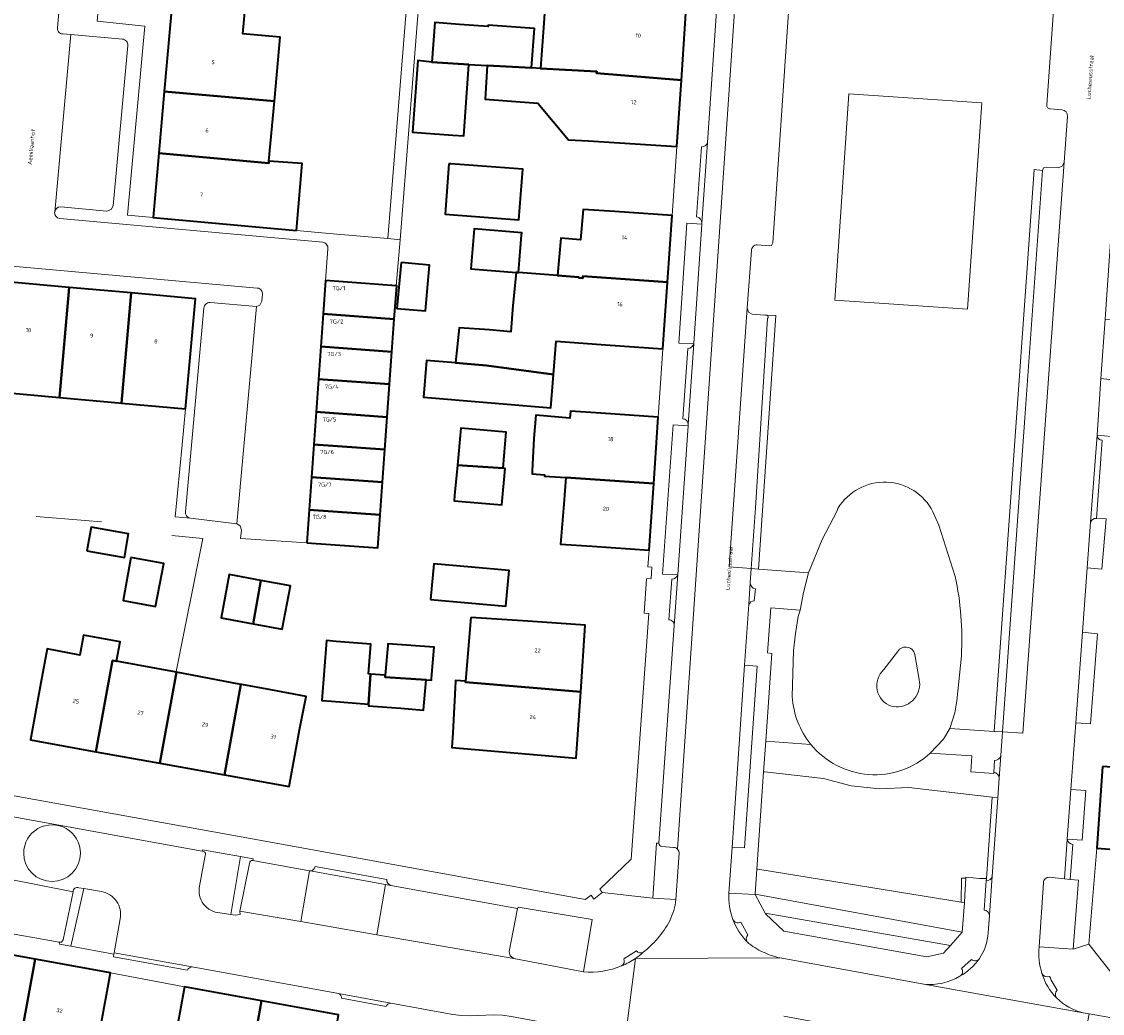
# Model space of a CAD drawing. Header units: metres. Extents: x 197700 to 204338, y 317132 to 325229.
# Tile 630 of 656: x 203076 to 203170, y 318465 to 318551. Entities that reach past the tile are written whole.
import ezdxf
from ezdxf.enums import TextEntityAlignment as Align

# ---------------------------------------------------------------- set-up
doc = ezdxf.new("R2010")
doc.units = ezdxf.units.M
for name, color, linetype, lineweight in [('B-WE-GR-BEPLANTING_CULTUUR_BODEMBEDEKKER-GV', 90, 'Continuous', 18), ('B-WE-GR-BEPLANTING_CULTUUR_HEESTERS-GV', 90, 'Continuous', 18), ('B-WE-GR-BEPLANTING_CULTUUR_ROOS-GV', 90, 'Continuous', 18), ('B-WE-GR-BEPLANTING_CULTUUR_VASTE PLANTENVAK-GV', 90, 'Continuous', 18), ('B-WE-IE-TERREINAFSCHEIDING_KUNSTMATIG_HEKWERK-G', 20, 'IE-TERREINAFSCHEIDING-KUNSTMATIG', 18), ('B-WE-IE-TERREINAFSCHEIDING_KUNSTMATIG_MUUR-G', 90, 'IE-TERREINAFSCHEIDING-KUNSTMATIG-DICHT', 18), ('B-WE-OG-BEBOUWING-GV', 7, 'Continuous', 35), ('B-WE-OG-BEBOUWING-T18', 10, 'Continuous', 18), ('B-WE-OG-TERREIN_CULTUURSCHEIDING-GV', 7, 'Continuous', 18), ('B-WE-OG-TERREIN_ERF-GV', 7, 'Continuous', 18), ('B-WE-OG-TOPOGRAFIE-T18', 10, 'Continuous', 18), ('B-WE-VH-ONVERHARD-GV', 252, 'Continuous', 18), ('B-WE-VH-VERHARDING_BETONSTRAATSTEEN-GV', 252, 'Continuous', 18), ('B-WE-VH-VERHARDING_OPEN-GV', 252, 'Continuous', 18), ('B-WE-VH-VERHARDING_STRAATBAKSTEEN-GV', 252, 'Continuous', 18), ('B-WE-VH-VERHARDING_TEGEL-GV', 252, 'Continuous', 18)]:
    doc.layers.add(name, color=color, linetype=linetype, lineweight=lineweight)
doc.styles.add('NLCS-ISO-M200-T18', font='NLCS-ISO.ttf', dxfattribs={"height": 0.36})
doc.linetypes.add('IE-TERREINAFSCHEIDING-KUNSTMATIG', pattern='A,4,[82,NLCS.SHX,S=0.75,R=90,X=0,Y=0],4,-2', length=10)
doc.linetypes.add('IE-TERREINAFSCHEIDING-KUNSTMATIG-DICHT', pattern='A,8,-1,[82,NLCS.SHX,S=0.75,R=90,X=0,Y=0],-1', length=10)

msp = doc.modelspace()

# ---------------------------------------------------------------- linework, layer by layer
at = {"layer": 'B-WE-GR-BEPLANTING_CULTUUR_BODEMBEDEKKER-GV'}
msp.add_lwpolyline([(203140.207, 318474.864), (203141.055, 318473.223), (203157.168, 318470.425), (203158.187, 318471.575), (203140.208, 318474.885)], close=True, dxfattribs=at)
at = {"layer": 'B-WE-GR-BEPLANTING_CULTUUR_HEESTERS-GV'}
for points in [[(203135.567, 318533.084), (203134.263, 318533.167), (203133.564, 318522.748), (203134.854, 318522.711)], [(203170.256, 318519.675), (203169.913, 318514.739), (203171.134, 318514.648), (203171.535, 318519.531)], [(203133.462, 318502.641), (203134.362, 318515.571), (203133.064, 318515.639), (203132.137, 318502.688)], [(203168.073, 318489.754), (203169.344, 318489.683), (203169.963, 318497.503), (203168.654, 318497.639)], [(203167.647, 318483.971), (203167.33, 318479.66), (203168.626, 318479.563), (203168.93, 318483.872)], [(203158.187, 318471.575), (203158.202, 318471.591), (203158.384, 318474.127), (203158.098, 318474.174), (203140.442, 318477.049), (203140.357, 318477.063), (203140.208, 318474.885)], [(203119.215, 318469.294), (203125.269, 318468.129), (203126.023, 318472.668), (203119.595, 318473.762), (203119.547, 318473.643), (203119.54, 318473.625), (203118.818, 318469.892), (203118.902, 318469.513)]]:
    msp.add_lwpolyline(points, close=True, dxfattribs=at)
for points in [[(203169.357, 318507.185), (203169.064, 318503.215), (203170.331, 318503.124), (203170.703, 318507.486), (203169.857, 318507.518)], [(203145.038, 318487.886), (203141.118, 318488.177), (203140.936, 318485.508), (203141.048, 318485.496), (203146.123, 318484.933), (203148.548, 318484.28), (203151.044, 318484.019), (203153.561, 318484.143), (203160.804, 318483.295), (203161.288, 318483.238), (203161.411, 318484.97)], [(203160.947, 318485.465), (203160.942, 318485.351), (203158.948, 318485.498), (203159.027, 318486.884), (203155.421, 318487.127)], [(203093.668, 318473.257), (203094.611, 318473.109), (203095.46, 318478.144), (203092.175, 318478.744), (203092.119, 318478.612)], [(203131.828, 318479.296), (203131.633, 318479.323), (203131.297, 318474.536), (203133.307, 318474.405)], [(203133.102, 318478.943), (203132.091, 318479.021)], [(203092.406, 318478.226), (203091.906, 318475.576)], [(203133.307, 318474.405), (203133.588, 318478.447)], [(203165.258, 318475.872), (203164.874, 318470.296), (203167.846, 318470.103), (203168.311, 318476.092), (203167.577, 318476.15), (203167.076, 318476.21)], [(203167.076, 318476.21), (203165.766, 318476.346)], [(203083.374, 318475.106), (203081.836, 318475.37), (203080.706, 318470.355)], [(203080.706, 318470.355), (203084.456, 318469.67), (203084.482, 318469.789), (203084.998, 318472.741)]]:
    msp.add_lwpolyline(points, dxfattribs=at)
for points in [[(203169.857, 318507.518, 0.33014), (203169.357, 318507.185)], [(203155.421, 318487.127, -0.429679), (203145.038, 318487.886)], [(203161.411, 318484.97, 0.382873), (203160.947, 318485.465)], [(203092.119, 318478.612, -0.59209), (203092.406, 318478.226)], [(203132.091, 318479.021, -0.360326), (203131.828, 318479.296)], [(203133.452, 318478.783, 0.197844), (203133.102, 318478.943)], [(203133.588, 318478.447, 0.185461), (203133.452, 318478.783)], [(203165.766, 318476.346, 0.423299), (203165.258, 318475.872)], [(203084.998, 318472.741, 0.420203), (203083.374, 318475.106)], [(203091.906, 318475.576, 0.459067), (203093.668, 318473.257)]]:
    msp.add_lwpolyline(points, format="xyb", dxfattribs=at)
at = {"layer": 'B-WE-GR-BEPLANTING_CULTUUR_ROOS-GV'}
msp.add_lwpolyline([(203157.168, 318470.425), (203141.055, 318473.223), (203141.087, 318473.162), (203142.682, 318471.66), (203155.114, 318469.44), (203156.566, 318469.746)], close=True, dxfattribs=at)
at = {"layer": 'B-WE-GR-BEPLANTING_CULTUUR_VASTE PLANTENVAK-GV'}
for points in [[(203152.575, 318495.945), (203151.37, 318494.386)], [(203154.46, 318493.53), (203154.096, 318495.537)], [(203152.049, 318491.2), (203152.444, 318491.153)]]:
    msp.add_lwpolyline(points, dxfattribs=at)
for points in [[(203154.096, 318495.537, 0.761974), (203152.575, 318495.945)], [(203151.37, 318494.386, 0.569628), (203152.049, 318491.2)], [(203152.444, 318491.153, 0.484904), (203154.46, 318493.53)]]:
    msp.add_lwpolyline(points, format="xyb", dxfattribs=at)
at = {"layer": 'B-WE-IE-TERREINAFSCHEIDING_KUNSTMATIG_HEKWERK-G'}
for points in [[(203100.324, 318532.529), (203103.18, 318532.284), (203108.26, 318531.829)], [(203077.693, 318507.693), (203083.391, 318507.212)], [(203089.489, 318506.049), (203092.191, 318505.784), (203089.877, 318494.214)], [(203160.804, 318483.295), (203153.561, 318484.143), (203151.044, 318484.019), (203148.548, 318484.28), (203146.123, 318484.933), (203141.048, 318485.496)], [(203160.299, 318476.236), (203160.804, 318483.295)], [(203140.442, 318477.049), (203158.098, 318474.174)], [(203158.098, 318474.174), (203158.13, 318476.273), (203158.509, 318476.267)], [(203159.718, 318476.246), (203160.299, 318476.236)]]:
    msp.add_lwpolyline(points, dxfattribs=at)
at = {"layer": 'B-WE-IE-TERREINAFSCHEIDING_KUNSTMATIG_MUUR-G'}
for points in [[(203110.941, 318564.918), (203108.26, 318531.829)], [(203109.356, 318531.731), (203111.948, 318564.84)]]:
    msp.add_lwpolyline(points, dxfattribs=at)
at = {"layer": 'B-WE-OG-BEBOUWING-GV'}
for points in [[(203129.18, 318551.731), (203127.072, 318551.871), (203127.085, 318554.225), (203122.106, 318554.513), (203122.068, 318553.987), (203121.817, 318550.552), (203121.53, 318546.617), (203126.431, 318546.341), (203126.421, 318546.202), (203133.783, 318545.603), (203134.169, 318551.399)], [(203089.581, 318552.993), (203088.841, 318544.606), (203098.407, 318543.757), (203098.909, 318549.338), (203095.662, 318549.63), (203095.915, 318552.441)], [(203120.766, 318546.66), (203121.01, 318550.075), (203116.993, 318550.361), (203116.985, 318550.255), (203114.5, 318550.433), (203112.353, 318550.599), (203112.092, 318547.146), (203115.318, 318546.967), (203116.906, 318546.878)], [(203115.318, 318546.967), (203112.092, 318547.146), (203110.878, 318547.293), (203110.421, 318541.075), (203113.917, 318540.818), (203114.861, 318540.748)], [(203125.717, 318540.337), (203128.41, 318540.158), (203133.399, 318539.826), (203133.783, 318545.603), (203126.421, 318546.202), (203126.431, 318546.341), (203121.53, 318546.617), (203120.766, 318546.66), (203116.906, 318546.878), (203116.729, 318543.936), (203121.305, 318543.582), (203123.98, 318540.42)], [(203088.368, 318539.242), (203097.925, 318538.388), (203097.939, 318538.548), (203098.407, 318543.757), (203088.841, 318544.606)], [(203100.324, 318532.529), (203100.815, 318538.342), (203097.939, 318538.548), (203097.925, 318538.388), (203088.368, 318539.242), (203087.874, 318533.65), (203097.422, 318532.803)], [(203113.583, 318538.338), (203113.249, 318533.946), (203119.664, 318533.458), (203119.998, 318537.85), (203113.734, 318538.327)], [(203132.586, 318528.053), (203132.987, 318533.835), (203127.999, 318534.181), (203125.249, 318534.372), (203125.021, 318531.716), (203123.299, 318531.858), (203123.031, 318528.621), (203124.873, 318528.469), (203124.868, 318528.412), (203125.215, 318528.381), (203125.227, 318528.56)], [(203119.419, 318528.886), (203119.634, 318528.894), (203119.902, 318532.139), (203119.918, 318532.327), (203115.781, 318532.669), (203115.494, 318529.198)], [(203109.415, 318529.746), (203109.06, 318525.763), (203111.542, 318525.542), (203111.898, 318529.524)], [(203119.634, 318528.894), (203119.419, 318528.886), (203119.137, 318526.028), (203118.948, 318523.744), (203117.096, 318523.897), (203114.481, 318524.079), (203114.152, 318521.038), (203116.841, 318520.816), (203122.672, 318520.026), (203122.907, 318522.911), (203127.194, 318522.613), (203132.185, 318522.267), (203132.586, 318528.053), (203125.227, 318528.56), (203125.215, 318528.381), (203124.868, 318528.412), (203124.873, 318528.469), (203123.031, 318528.621)], [(203074.338, 318518.504), (203079.727, 318518.023), (203080.575, 318527.585), (203075.183, 318528.066)], [(203085.962, 318527.104), (203080.575, 318527.585), (203079.727, 318518.023), (203084.852, 318517.566), (203085.116, 318517.542)], [(203108.998, 318527.736), (203102.859, 318528.178), (203102.65, 318525.284), (203108.834, 318524.837), (203109.043, 318527.733)], [(203090.694, 318517.044), (203091.548, 318526.605), (203085.962, 318527.104), (203085.116, 318517.542)], [(203108.63, 318522.003), (203108.834, 318524.837), (203102.65, 318525.284), (203102.446, 318522.45)], [(203108.426, 318519.179), (203108.63, 318522.003), (203102.446, 318522.45), (203102.242, 318519.626)], [(203114.152, 318521.038), (203111.629, 318521.247), (203111.365, 318518.057), (203122.437, 318517.141), (203122.672, 318520.026), (203116.841, 318520.816)], [(203108.22, 318516.325), (203108.426, 318519.179), (203102.242, 318519.626), (203102.037, 318516.772)], [(203108.017, 318513.501), (203108.22, 318516.325), (203102.037, 318516.772), (203101.833, 318513.947)], [(203131.382, 318510.548), (203131.778, 318516.325), (203126.789, 318516.667), (203124.152, 318516.848), (203124.098, 318516.227), (203121.147, 318516.485), (203120.971, 318514.478), (203120.827, 318511.655), (203120.804, 318511.39), (203121.887, 318511.295), (203121.879, 318511.199), (203123.74, 318511.072)], [(203118.292, 318511.873), (203118.539, 318514.691), (203118.567, 318515.006), (203114.604, 318515.353), (203114.323, 318512.136)], [(203101.833, 318513.947), (203101.628, 318511.103), (203107.812, 318510.657), (203108.017, 318513.501)], [(203114.323, 318512.136), (203114.063, 318509.521), (203114.022, 318509.056), (203118.186, 318508.692), (203118.463, 318511.862), (203118.292, 318511.873)], [(203101.424, 318508.269), (203107.607, 318507.822), (203107.812, 318510.657), (203101.628, 318511.103)], [(203126.029, 318505.11), (203130.986, 318504.771), (203131.382, 318510.548), (203123.74, 318511.072), (203123.58, 318508.769), (203123.276, 318505.298)], [(203101.217, 318505.405), (203107.401, 318504.959), (203107.607, 318507.822), (203101.424, 318508.269)], [(203082.121, 318504.694), (203085.377, 318504.119), (203085.74, 318506.177), (203082.484, 318506.752)], [(203085.944, 318504.136), (203085.267, 318500.396), (203088.088, 318499.862), (203088.794, 318503.594)], [(203111.987, 318500.467), (203118.535, 318499.904), (203118.802, 318503.003), (203112.254, 318503.567)], [(203097.242, 318502.138), (203094.487, 318502.653), (203093.781, 318498.879), (203096.578, 318498.356)], [(203096.578, 318498.356), (203099.091, 318497.886), (203099.797, 318501.66), (203097.242, 318502.138)], [(203115.474, 318498.927), (203115.028, 318493.377), (203115.022, 318493.299), (203125.034, 318492.46), (203125.434, 318498.238), (203120.446, 318498.583)], [(203084.679, 318495.128), (203084.991, 318496.796), (203081.83, 318497.387), (203081.504, 318495.643), (203078.646, 318496.178), (203078.113, 318493.224), (203077.221, 318488.283), (203082.896, 318487.258), (203084.329, 318495.191)], [(203106.757, 318493.996), (203106.59, 318494.009), (203106.793, 318496.604), (203103.78, 318496.842), (203102.948, 318496.908), (203102.538, 318491.715), (203103.37, 318491.649), (203106.59, 318491.395)], [(203112.076, 318493.61), (203112.29, 318496.323), (203108.277, 318496.64), (203108.265, 318496.488), (203108.039, 318493.896), (203108.024, 318493.724), (203111.59, 318493.508), (203112.066, 318493.479)], [(203088.461, 318486.253), (203089.888, 318494.154), (203084.679, 318495.128), (203084.329, 318495.191), (203082.896, 318487.258)], [(203089.888, 318494.154), (203088.461, 318486.253), (203094.068, 318485.24), (203095.488, 318493.107)], [(203108.039, 318493.896), (203106.757, 318493.996), (203106.59, 318491.395), (203106.579, 318491.251), (203109.412, 318491.027), (203111.382, 318490.872), (203111.59, 318493.508), (203108.024, 318493.724)], [(203100.581, 318489.144), (203101.184, 318492.065), (203098.11, 318492.64), (203095.593, 318493.087), (203095.488, 318493.107), (203094.068, 318485.24), (203099.693, 318484.224)], [(203113.908, 318488.892), (203113.837, 318487.625), (203124.634, 318486.684), (203125.034, 318492.46), (203115.022, 318493.299), (203115.028, 318493.377), (203114.163, 318493.445), (203114.158, 318493.362)], [(203170.402, 318485.962), (203169.888, 318478.879), (203176.714, 318478.363), (203177.091, 318483.348), (203177.251, 318485.465)], [(203076.46, 318462.885), (203077.61, 318469.227), (203071.061, 318470.415), (203069.911, 318464.073), (203076.227, 318462.93)], [(203083.004, 318461.664), (203083.268, 318463.117), (203084.16, 318468.039), (203077.61, 318469.227), (203076.46, 318462.885), (203079.942, 318462.214)], [(203088.764, 318456.76), (203088.577, 318455.883), (203092.202, 318455.109), (203090.838, 318448.719), (203093.962, 318448.06), (203094.906, 318452.384), (203096.126, 318459.118), (203097.303, 318465.614), (203090.597, 318466.834), (203089.702, 318461.915)], [(203103.102, 318459.502), (203103.99, 318464.381), (203103.993, 318464.397), (203097.303, 318465.614), (203096.126, 318459.118), (203094.906, 318452.384), (203097.38, 318451.962), (203097.877, 318454.873), (203101.536, 318454.249), (203102.19, 318458.084), (203102.824, 318457.976)]]:
    msp.add_lwpolyline(points, close=True, dxfattribs=at)
at = {"layer": 'B-WE-OG-TERREIN_CULTUURSCHEIDING-GV'}
for points in [[(203165.563, 318543.44), (203167.984, 318577.949), (203144.985, 318579.205), (203141.732, 318531.455), (203141.622, 318531.244), (203141.45, 318531.21), (203140.378, 318531.278)], [(203166.864, 318543.015), (203165.844, 318543.106)], [(203167.06, 318538.461), (203167.346, 318542.45)], [(203158.118, 318495.595), (203157.726, 318491.664), (203157.561, 318490.635), (203157.105, 318489.27), (203160.969, 318489.022), (203164.455, 318537.837), (203165.162, 318537.759), (203165.166, 318537.759), (203165.258, 318537.981), (203165.517, 318538.042), (203166.536, 318537.972), (203166.869, 318538.127), (203167.06, 318538.461)], [(203139.892, 318530.783), (203139.5, 318525.826), (203139.617, 318525.444), (203139.935, 318525.267), (203141.032, 318525.188), (203141.225, 318525.178), (203141.991, 318525.137), (203140.477, 318503.114), (203144.847, 318502.786), (203146.007, 318505.677), (203147.312, 318508.172), (203147.386, 318508.394)], [(203155.652, 318508.101), (203156.152, 318506.942), (203157.583, 318502.49)], [(203143.425, 318492.039), (203143.529, 318496.059), (203143.712, 318497.516), (203143.931, 318499.012), (203144.116, 318499.54), (203141.563, 318499.744), (203141.283, 318495.836), (203141.639, 318495.787), (203141.118, 318488.177)], [(203141.118, 318488.177), (203145.038, 318487.886)], [(203160.807, 318476.444), (203161.288, 318483.238), (203160.804, 318483.295), (203160.299, 318476.236)], [(203160.299, 318476.236), (203160.276, 318476.038)]]:
    msp.add_lwpolyline(points, dxfattribs=at)
for points in [[(203147.114, 318526.482), (203148.34, 318544.419), (203159.886, 318543.63), (203158.66, 318525.693)], [(203139.281, 318494.759), (203138.19, 318478.935), (203139.278, 318478.894), (203140.363, 318494.686)], [(203158.509, 318476.267), (203158.514, 318476.37), (203159.718, 318476.246), (203160.299, 318476.236), (203160.804, 318483.295), (203153.561, 318484.143), (203151.044, 318484.019), (203148.548, 318484.28), (203146.123, 318484.933), (203141.048, 318485.496), (203140.936, 318485.508), (203140.357, 318477.063), (203140.442, 318477.049), (203158.098, 318474.174), (203158.13, 318476.273)], [(203158.098, 318474.174), (203158.384, 318474.127), (203158.431, 318474.778), (203158.509, 318476.267), (203158.13, 318476.273)]]:
    msp.add_lwpolyline(points, close=True, dxfattribs=at)
for points in [[(203165.844, 318543.106, -0.557375), (203165.563, 318543.44)], [(203167.346, 318542.45, 0.413028), (203166.864, 318543.015)], [(203140.378, 318531.278, 0.4862), (203139.892, 318530.783)], [(203147.386, 318508.394, -0.586112), (203155.652, 318508.101)], [(203157.583, 318502.49, -0.06623), (203158.118, 318495.595)], [(203145.038, 318487.886, -0.159184), (203143.425, 318492.039)], [(203160.276, 318476.038, 0.337172), (203160.807, 318476.444)]]:
    msp.add_lwpolyline(points, format="xyb", dxfattribs=at)
at = {"layer": 'B-WE-OG-TERREIN_ERF-GV'}
for points in [[(203111.948, 318564.84), (203109.356, 318531.731), (203108.998, 318527.736), (203109.043, 318527.733), (203108.834, 318524.837), (203108.63, 318522.003), (203108.426, 318519.179), (203108.22, 318516.325), (203108.017, 318513.501), (203107.812, 318510.657), (203107.607, 318507.822), (203107.401, 318504.959), (203101.217, 318505.405), (203095.467, 318505.776), (203095.544, 318506.505), (203095.44, 318506.869), (203095.14, 318507.041), (203091.108, 318507.54), (203089.794, 318507.673), (203090.393, 318513.915), (203090.694, 318517.044), (203085.116, 318517.542), (203084.852, 318517.566), (203079.727, 318518.023), (203074.338, 318518.504)], [(203095.915, 318552.441), (203095.662, 318549.63), (203098.909, 318549.338), (203098.407, 318543.757), (203097.939, 318538.548), (203100.815, 318538.342), (203100.324, 318532.529), (203103.18, 318532.284), (203108.26, 318531.829), (203110.941, 318564.918)], [(203070.955, 318484.294), (203097.277, 318479.532), (203125.428, 318474.41), (203125.94, 318474.781), (203126.171, 318474.458), (203126.904, 318475.032), (203126.692, 318475.327), (203129.429, 318477.91), (203130.953, 318499.262), (203130.547, 318499.279), (203130.763, 318502.259), (203131.169, 318502.297), (203131.218, 318503.288), (203130.856, 318503.314), (203130.986, 318504.771), (203126.029, 318505.11), (203123.276, 318505.298), (203123.58, 318508.769), (203123.74, 318511.072), (203121.879, 318511.199), (203121.887, 318511.295), (203120.804, 318511.39), (203120.827, 318511.655), (203120.971, 318514.478), (203121.147, 318516.485), (203124.098, 318516.227), (203124.152, 318516.848), (203126.789, 318516.667), (203131.778, 318516.325), (203132.185, 318522.267), (203127.194, 318522.613), (203122.907, 318522.911), (203122.672, 318520.026), (203122.437, 318517.141), (203111.365, 318518.057), (203111.629, 318521.247), (203114.152, 318521.038), (203114.481, 318524.079), (203117.096, 318523.897), (203118.948, 318523.744), (203119.137, 318526.028), (203119.419, 318528.886), (203115.494, 318529.198), (203115.781, 318532.669), (203119.918, 318532.327), (203119.902, 318532.139), (203119.634, 318528.894), (203123.031, 318528.621), (203123.299, 318531.858), (203125.021, 318531.716), (203125.249, 318534.372), (203127.999, 318534.181), (203132.987, 318533.835), (203133.399, 318539.826), (203128.41, 318540.158), (203125.717, 318540.337), (203123.98, 318540.42), (203121.305, 318543.582), (203116.729, 318543.936), (203116.906, 318546.878), (203115.318, 318546.967), (203114.861, 318540.748), (203113.917, 318540.818), (203110.421, 318541.075), (203110.878, 318547.293), (203112.092, 318547.146), (203112.353, 318550.599), (203114.5, 318550.433), (203116.985, 318550.255), (203116.993, 318550.361), (203121.01, 318550.075), (203120.766, 318546.66), (203121.53, 318546.617), (203121.817, 318550.552), (203122.068, 318553.987)], [(203082.994, 318550.711), (203087.146, 318550.275), (203085.638, 318533.864), (203087.874, 318533.65), (203088.368, 318539.242), (203088.841, 318544.606), (203089.581, 318552.993)], [(203176.714, 318478.363), (203169.888, 318478.879), (203169.197, 318470.538), (203172.85, 318465.901)], [(203089.702, 318461.915), (203090.597, 318466.834), (203084.16, 318468.039), (203083.268, 318463.117)]]:
    msp.add_lwpolyline(points, dxfattribs=at)
for points in [[(203113.249, 318533.946), (203113.583, 318538.338), (203113.734, 318538.327), (203119.998, 318537.85), (203119.664, 318533.458)], [(203109.415, 318529.746), (203111.898, 318529.524), (203111.542, 318525.542), (203109.06, 318525.763)], [(203118.539, 318514.691), (203118.292, 318511.873), (203118.463, 318511.862), (203118.186, 318508.692), (203114.022, 318509.056), (203114.063, 318509.521), (203114.323, 318512.136), (203114.604, 318515.353), (203118.567, 318515.006)], [(203085.377, 318504.119), (203082.121, 318504.694), (203082.484, 318506.752), (203085.74, 318506.177)], [(203085.267, 318500.396), (203085.944, 318504.136), (203088.794, 318503.594), (203088.088, 318499.862)], [(203111.987, 318500.467), (203112.254, 318503.567), (203118.802, 318503.003), (203118.535, 318499.904)], [(203096.578, 318498.356), (203093.781, 318498.879), (203094.487, 318502.653), (203097.242, 318502.138), (203099.797, 318501.66), (203099.091, 318497.886)], [(203113.837, 318487.625), (203113.908, 318488.892), (203114.158, 318493.362), (203114.163, 318493.445), (203115.028, 318493.377), (203115.474, 318498.927), (203120.446, 318498.583), (203125.434, 318498.238), (203125.034, 318492.46), (203124.634, 318486.684)], [(203078.646, 318496.178), (203081.504, 318495.643), (203081.83, 318497.387), (203084.991, 318496.796), (203084.679, 318495.128), (203089.888, 318494.154), (203095.488, 318493.107), (203095.593, 318493.087), (203098.11, 318492.64), (203101.184, 318492.065), (203100.581, 318489.144), (203099.693, 318484.224), (203094.068, 318485.24), (203088.461, 318486.253), (203082.896, 318487.258), (203077.221, 318488.283), (203078.113, 318493.224)], [(203108.265, 318496.488), (203108.277, 318496.64), (203112.29, 318496.323), (203112.076, 318493.61), (203112.066, 318493.479), (203111.59, 318493.508), (203111.382, 318490.872), (203109.412, 318491.027), (203106.579, 318491.251), (203106.59, 318491.395), (203103.37, 318491.649), (203102.538, 318491.715), (203102.948, 318496.908), (203103.78, 318496.842), (203106.793, 318496.604), (203106.59, 318494.009), (203106.757, 318493.996), (203108.039, 318493.896)]]:
    msp.add_lwpolyline(points, close=True, dxfattribs=at)
at = {"layer": 'B-WE-VH-ONVERHARD-GV'}
msp.add_lwpolyline([(203147.114, 318526.482), (203158.66, 318525.693), (203159.886, 318543.63), (203148.34, 318544.419)], close=True, dxfattribs=at)
for points in [[(203155.652, 318508.101, 0.586112), (203147.386, 318508.394)], [(203158.118, 318495.595, 0.06623), (203157.583, 318502.49)], [(203152.575, 318495.945, -0.761974), (203154.096, 318495.537)], [(203152.049, 318491.2, -0.569628), (203151.37, 318494.386)], [(203154.46, 318493.53, -0.484904), (203152.444, 318491.153)], [(203143.425, 318492.039, 0.159184), (203145.038, 318487.886)], [(203145.038, 318487.886, 0.429679), (203155.421, 318487.127)]]:
    msp.add_lwpolyline(points, format="xyb", dxfattribs=at)
for points in [[(203147.386, 318508.394), (203147.312, 318508.172), (203146.007, 318505.677), (203144.847, 318502.786), (203144.385, 318501.087), (203144.116, 318499.54), (203143.931, 318499.012), (203143.712, 318497.516), (203143.529, 318496.059), (203143.425, 318492.039)], [(203157.583, 318502.49), (203156.152, 318506.942), (203155.652, 318508.101)], [(203151.37, 318494.386), (203152.575, 318495.945)], [(203154.096, 318495.537), (203154.46, 318493.53)], [(203155.421, 318487.127), (203156.567, 318488.342), (203157.105, 318489.27), (203157.561, 318490.635), (203157.726, 318491.664), (203158.118, 318495.595)], [(203152.444, 318491.153), (203152.049, 318491.2)]]:
    msp.add_lwpolyline(points, dxfattribs=at)
at = {"layer": 'B-WE-VH-VERHARDING_BETONSTRAATSTEEN-GV'}
for points in [[(203135.539, 318539.8), (203135.104, 318533.722)], [(203135.572, 318533.156), (203136.05, 318540.17)], [(203134.337, 318522.278), (203133.903, 318516.177)], [(203134.371, 318515.69), (203134.854, 318522.711)], [(203169.913, 318514.739), (203169.357, 318507.185)], [(203169.857, 318507.518), (203170.353, 318514.312)], [(203132.949, 318502.246), (203132.691, 318498.714)], [(203133.155, 318498.228), (203133.462, 318502.641)], [(203139.775, 318501.926), (203139.644, 318500.032)], [(203140.121, 318500.359), (203140.217, 318501.401)], [(203160.993, 318486.501), (203160.947, 318485.465)], [(203161.411, 318484.97), (203161.55, 318486.934)], [(203167.33, 318479.66), (203167.076, 318476.21), (203167.577, 318476.15)], [(203167.577, 318476.15), (203167.819, 318479.206)], [(203101.532, 318476.902), (203108.063, 318475.721), (203108.526, 318475.637)], [(203108.182, 318476.155), (203101.96, 318477.28)], [(203160.276, 318476.038), (203160.106, 318473.488)], [(203160.566, 318473.056), (203160.807, 318476.444)], [(203139.568, 318471.354), (203138.941, 318472.444)], [(203084.456, 318469.67), (203084.419, 318469.445), (203090.859, 318468.272)], [(203091.265, 318468.554), (203084.482, 318469.789), (203084.456, 318469.67)], [(203129.878, 318469.963), (203128.778, 318469.256)], [(203158.995, 318469.207), (203158.131, 318468.434)], [(203108.528, 318465.41), (203103.972, 318466.24)], [(203104.254, 318465.833), (203108.121, 318465.129)]]:
    msp.add_lwpolyline(points, dxfattribs=at)
for points in [[(203136.05, 318540.17, -0.359865), (203135.539, 318539.8)], [(203135.104, 318533.722, -0.373808), (203135.572, 318533.156)], [(203134.854, 318522.711, -0.379924), (203134.337, 318522.278)], [(203133.903, 318516.177, -0.390755), (203134.371, 318515.69)], [(203170.353, 318514.312, -0.372463), (203169.913, 318514.739)], [(203169.357, 318507.185, -0.33014), (203169.857, 318507.518)], [(203133.462, 318502.641, -0.363033), (203132.949, 318502.246)], [(203140.217, 318501.401, -0.383074), (203139.775, 318501.926)], [(203139.644, 318500.032, -0.308397), (203140.121, 318500.359)], [(203132.691, 318498.714, -0.433747), (203133.155, 318498.228)], [(203161.55, 318486.934, -0.390358), (203160.993, 318486.501)], [(203160.947, 318485.465, -0.382873), (203161.411, 318484.97)], [(203167.819, 318479.206, -0.408465), (203167.33, 318479.66)], [(203101.96, 318477.28, -0.315003), (203101.532, 318476.902)], [(203108.526, 318475.637, -0.369318), (203108.182, 318476.155)], [(203160.807, 318476.444, -0.337172), (203160.276, 318476.038)], [(203160.106, 318473.488, -0.367508), (203160.566, 318473.056)], [(203138.941, 318472.444, -0.449057), (203138.267, 318472.691)], [(203138.267, 318472.691, 0.103351), (203139.504, 318470.733)], [(203139.504, 318470.733, -0.354654), (203139.568, 318471.354)], [(203128.587, 318468.647, 0.053738), (203129.784, 318469.287)], [(203128.778, 318469.256, -0.38146), (203128.587, 318468.647)], [(203129.784, 318469.287, 0.032876), (203130.441, 318469.803)], [(203130.441, 318469.803, -0.330439), (203129.878, 318469.963)], [(203157.99, 318467.744, 0.108093), (203159.69, 318469.286)], [(203159.69, 318469.286, -0.441743), (203158.995, 318469.207)], [(203090.859, 318468.272, -0.312222), (203091.265, 318468.554)], [(203158.131, 318468.434, -0.446444), (203157.99, 318467.744)], [(203165.127, 318467.996, 0.128986), (203166.393, 318465.861)], [(203165.794, 318467.73, -0.403935), (203165.127, 318467.996)], [(203166.456, 318466.537, -0.05033), (203165.794, 318467.73)], [(203166.393, 318465.861, -0.385517), (203166.456, 318466.537)], [(203103.972, 318466.24, -0.357528), (203104.254, 318465.833)], [(203108.121, 318465.129, -0.324808), (203108.528, 318465.41)]]:
    msp.add_lwpolyline(points, format="xyb", dxfattribs=at)
msp.add_lwpolyline([(203101.461, 318476.915), (203100.697, 318472.493), (203107.308, 318471.351), (203108.063, 318475.721), (203101.532, 318476.902)], close=True, dxfattribs=at)
at = {"layer": 'B-WE-VH-VERHARDING_OPEN-GV'}
msp.add_lwpolyline([(203109.356, 318531.731), (203111.948, 318564.84), (203110.941, 318564.918), (203108.26, 318531.829)], close=True, dxfattribs=at)
for points in [[(203092.119, 318478.612), (203076.355, 318481.49), (203065.782, 318483.42), (203054.247, 318485.526), (203054.005, 318485.46), (203053.891, 318485.23), (203053.476, 318482.522)], [(203061.179, 318479.118), (203062.879, 318478.797), (203063.189, 318478.738), (203063.491, 318478.54), (203080.919, 318475.093)], [(203091.906, 318475.576), (203092.406, 318478.226)], [(203096.543, 318477.805), (203096.568, 318477.941), (203095.46, 318478.144), (203094.611, 318473.109), (203095.028, 318473.043), (203095.431, 318473.106), (203095.414, 318473.406), (203096.258, 318477.551)], [(203080.919, 318475.093), (203080.056, 318470.917), (203079.915, 318470.704), (203079.705, 318470.699), (203079.733, 318470.533), (203080.706, 318470.355), (203081.836, 318475.37)], [(203081.836, 318475.37), (203081.413, 318475.443)], [(203081.413, 318475.443), (203081.836, 318475.37), (203083.374, 318475.106)], [(203125.269, 318468.129), (203119.215, 318469.294), (203107.308, 318471.351), (203100.697, 318472.493), (203095.414, 318473.406), (203095.431, 318473.106), (203095.028, 318473.043), (203094.611, 318473.109), (203093.668, 318473.257)], [(203084.998, 318472.741), (203084.482, 318469.789), (203091.265, 318468.554), (203103.972, 318466.24), (203108.528, 318465.41), (203113.911, 318464.43), (203114.665, 318464.35), (203115.437, 318464.31), (203117.468, 318464.395), (203118.245, 318464.361), (203119.03, 318464.249), (203124.474, 318463.228)], [(203128.4, 318458.452), (203129.784, 318469.287)]]:
    msp.add_lwpolyline(points, dxfattribs=at)
for points in [[(203081.552, 318478.441, 1.000203), (203076.619, 318478.441)], [(203076.619, 318478.441, -1.000203), (203081.552, 318478.441)], [(203092.406, 318478.226, 0.59209), (203092.119, 318478.612)], [(203076.619, 318478.441, 0.999797), (203081.552, 318478.441)], [(203081.552, 318478.441, -0.999797), (203076.619, 318478.441)], [(203096.258, 318477.551, -0.555156), (203096.543, 318477.805)], [(203081.413, 318475.443, 0.5338), (203080.919, 318475.093)], [(203080.919, 318475.093, -0.5338), (203081.413, 318475.443)], [(203083.374, 318475.106, -0.420203), (203084.998, 318472.741)], [(203093.668, 318473.257, -0.459067), (203091.906, 318475.576)], [(203129.784, 318469.287, -0.053738), (203128.587, 318468.647)], [(203128.587, 318468.647, -0.11682), (203125.269, 318468.129)]]:
    msp.add_lwpolyline(points, format="xyb", dxfattribs=at)
at = {"layer": 'B-WE-VH-VERHARDING_STRAATBAKSTEEN-GV'}
for points in [[(203079.549, 318550.15), (203080.149, 318556.855), (203080.188, 318557.292), (203082.012, 318578.068), (203083.712, 318596.11)], [(203103.062, 318530.952), (203102.859, 318528.178), (203108.998, 318527.736), (203109.356, 318531.731), (203108.26, 318531.829), (203103.18, 318532.284), (203100.324, 318532.529), (203097.422, 318532.803), (203087.874, 318533.65), (203085.638, 318533.864), (203087.146, 318550.275), (203082.994, 318550.711), (203085.49, 318578.298), (203083.435, 318578.453), (203085.135, 318596.735), (203083.815, 318596.855)], [(203138.518, 318576.725), (203138.522, 318576.791), (203139.015, 318583.711), (203139.322, 318588.752), (203139.396, 318588.943), (203139.634, 318589.044), (203136.702, 318589.798), (203136.97, 318588.824), (203136.509, 318581.784), (203136.242, 318581.77), (203135.376, 318568.932), (203134.978, 318563.142), (203134.582, 318557.371), (203134.169, 318551.399), (203133.783, 318545.603), (203133.399, 318539.826), (203132.987, 318533.835), (203132.586, 318528.053), (203132.185, 318522.267), (203131.778, 318516.325), (203131.382, 318510.548), (203130.986, 318504.771)], [(203140.637, 318588.99), (203139.634, 318589.044), (203139.396, 318588.943), (203139.322, 318588.752), (203139.015, 318583.711), (203138.522, 318576.791), (203138.518, 318576.725), (203137.957, 318568.345), (203137.249, 318557.756), (203137.249, 318557.751), (203136.772, 318550.758), (203136.05, 318540.17), (203135.572, 318533.156), (203135.567, 318533.084), (203134.854, 318522.711), (203134.371, 318515.69), (203134.362, 318515.571), (203133.462, 318502.641), (203133.155, 318498.228), (203133.154, 318498.216), (203131.828, 318479.296)], [(203140.937, 318589.06), (203133.452, 318478.783)], [(203133.452, 318478.783), (203140.937, 318589.06)], [(203140.378, 318531.278), (203141.45, 318531.21), (203141.622, 318531.244), (203141.732, 318531.455), (203144.985, 318579.205), (203145.022, 318579.741), (203145.132, 318581.353), (203145.334, 318584.317), (203145.334, 318584.322)], [(203168.359, 318583.293), (203168.349, 318583.146), (203168.141, 318580.181), (203168.026, 318578.548), (203167.984, 318577.949), (203165.563, 318543.44)], [(203083.724, 318574.119), (203082.459, 318560.11), (203082.518, 318559.689), (203082.249, 318556.659), (203080.149, 318556.855), (203079.549, 318550.15)], [(203136.05, 318540.17), (203136.772, 318550.758)], [(203165.766, 318476.346), (203167.076, 318476.21), (203167.33, 318479.66), (203167.647, 318483.971), (203168.073, 318489.754), (203168.654, 318497.639), (203169.064, 318503.215), (203169.357, 318507.185), (203169.913, 318514.739), (203170.256, 318519.675), (203170.616, 318524.842), (203171.172, 318532.838), (203171.549, 318538.261), (203171.817, 318542.124), (203171.832, 318542.325), (203172.393, 318549.825), (203172.424, 318550.245)], [(203079.311, 318534.128), (203079.312, 318534.134), (203080.727, 318549.551), (203080.015, 318549.605)], [(203085.205, 318549.158), (203080.727, 318549.551), (203079.312, 318534.134)], [(203080.015, 318549.605), (203080.727, 318549.551), (203085.205, 318549.158)], [(203085.669, 318548.615), (203084.401, 318534.672), (203084.222, 318534.354), (203083.836, 318534.219), (203079.855, 318534.58)], [(203079.855, 318534.58), (203083.836, 318534.219), (203084.222, 318534.354), (203084.401, 318534.672), (203085.669, 318548.615)], [(203165.844, 318543.106), (203166.864, 318543.015)], [(203167.346, 318542.45), (203167.06, 318538.461), (203163.476, 318488.861), (203161.695, 318488.975), (203161.55, 318486.934), (203161.411, 318484.97), (203161.288, 318483.238), (203160.807, 318476.444), (203160.566, 318473.056), (203160.565, 318473.035), (203160.444, 318471.517)], [(203171.832, 318542.325), (203171.817, 318542.124), (203173.119, 318542.005), (203172.94, 318538.15), (203171.549, 318538.261), (203171.172, 318532.838), (203172.509, 318532.752), (203171.926, 318524.75), (203170.616, 318524.842), (203170.256, 318519.675), (203171.535, 318519.531), (203171.134, 318514.648), (203169.913, 318514.739)], [(203135.104, 318533.722), (203135.539, 318539.8)], [(203079.312, 318534.134), (203079.311, 318534.128)], [(203102.612, 318531.507), (203079.76, 318533.59)], [(203079.76, 318533.59), (203102.612, 318531.507)], [(203134.854, 318522.711), (203133.564, 318522.748), (203134.263, 318533.167), (203135.567, 318533.084), (203135.572, 318533.156)], [(203053.983, 318531.37), (203060.074, 318530.822), (203096.926, 318527.527)], [(203096.926, 318527.527), (203060.074, 318530.822), (203053.983, 318531.37)], [(203097.364, 318526.997), (203097.326, 318526.389), (203097.149, 318526.037), (203096.851, 318525.924), (203095.14, 318507.041), (203095.44, 318506.869), (203095.544, 318506.505), (203095.467, 318505.776), (203101.217, 318505.405), (203101.424, 318508.269), (203101.628, 318511.103), (203101.833, 318513.947), (203102.037, 318516.772), (203102.242, 318519.626), (203102.446, 318522.45), (203102.65, 318525.284), (203102.859, 318528.178), (203103.062, 318530.952)], [(203137.917, 318474.97), (203138.19, 318478.935), (203139.281, 318494.759), (203139.644, 318500.032), (203139.775, 318501.926), (203139.86, 318503.16), (203137.952, 318503.304), (203139.5, 318525.826), (203139.892, 318530.783)], [(203053.753, 318529.776), (203057.536, 318529.431), (203057.876, 318529.247), (203058.001, 318528.899), (203056.449, 318511.72), (203057.294, 318511.619), (203058.018, 318519.961), (203058.872, 318529.523), (203064.494, 318529.021), (203069.808, 318528.546), (203075.183, 318528.066), (203080.575, 318527.585), (203085.962, 318527.104), (203091.548, 318526.605), (203090.694, 318517.044), (203090.393, 318513.915), (203089.794, 318507.673), (203091.108, 318507.54)], [(203092.818, 318526.267), (203096.851, 318525.924), (203097.149, 318526.037), (203097.326, 318526.389), (203097.364, 318526.997)], [(203092.282, 318525.799), (203090.692, 318508.104)], [(203090.692, 318508.104), (203092.282, 318525.799)], [(203095.14, 318507.041), (203096.851, 318525.924), (203092.818, 318526.267)], [(203141.225, 318525.178), (203141.032, 318525.188), (203139.935, 318525.267), (203139.617, 318525.444), (203139.5, 318525.826), (203137.952, 318503.304), (203139.86, 318503.16), (203140.224, 318508.436), (203141.279, 318524.887)], [(203133.903, 318516.177), (203134.337, 318522.278)], [(203133.462, 318502.641), (203132.137, 318502.688), (203133.064, 318515.639), (203134.362, 318515.571), (203134.371, 318515.69)], [(203170.353, 318514.312), (203169.857, 318507.518), (203170.703, 318507.486), (203170.331, 318503.124), (203169.064, 318503.215), (203168.654, 318497.639), (203169.963, 318497.503), (203169.344, 318489.683), (203168.073, 318489.754), (203167.647, 318483.971), (203168.93, 318483.872), (203168.626, 318479.563), (203167.33, 318479.66)], [(203091.108, 318507.54), (203095.14, 318507.041)], [(203130.986, 318504.771), (203130.856, 318503.314), (203131.218, 318503.288), (203131.169, 318502.297), (203130.763, 318502.259), (203130.547, 318499.279), (203130.953, 318499.262), (203129.429, 318477.91), (203126.692, 318475.327), (203126.904, 318475.032), (203131.297, 318474.536), (203131.633, 318479.323), (203131.828, 318479.296), (203133.154, 318498.216), (203133.155, 318498.228)], [(203132.691, 318498.714), (203132.949, 318502.246)], [(203133.307, 318474.405), (203131.297, 318474.536), (203126.904, 318475.032), (203126.171, 318474.458), (203125.94, 318474.781), (203125.428, 318474.41), (203097.277, 318479.532), (203070.955, 318484.294), (203017.256, 318493.978), (203016.577, 318494.398), (203015.904, 318495.128), (203012.939, 318494.128)], [(203014.07, 318486.139), (203013.479, 318485.808), (203010.247, 318484.038), (203010.088, 318483.443), (203009.737, 318481.506), (203010.04, 318481.451), (203016.706, 318480.243), (203023.279, 318479.077), (203029.826, 318477.886), (203036.373, 318476.696), (203042.92, 318475.505), (203049.467, 318474.315), (203053.002, 318473.681), (203054.824, 318473.354), (203057.962, 318472.791), (203064.511, 318471.603), (203071.061, 318470.415), (203077.61, 318469.227), (203084.16, 318468.039), (203090.597, 318466.834), (203097.303, 318465.614), (203103.993, 318464.397)], [(203167.819, 318479.206), (203167.577, 318476.15), (203168.311, 318476.092), (203167.846, 318470.103), (203169.197, 318470.538), (203169.888, 318478.879), (203170.402, 318485.962)], [(203076.355, 318481.49), (203092.119, 318478.612), (203092.175, 318478.744), (203095.46, 318478.144)], [(203132.091, 318479.021), (203133.102, 318478.943)], [(203096.258, 318477.551), (203095.414, 318473.406), (203100.697, 318472.493), (203101.461, 318476.915), (203096.543, 318477.805)], [(203095.46, 318478.144), (203096.568, 318477.941), (203096.543, 318477.805), (203101.461, 318476.915), (203101.532, 318476.902)], [(203133.588, 318478.447), (203133.307, 318474.405)], [(203101.96, 318477.28), (203108.182, 318476.155)], [(203164.874, 318470.296), (203165.258, 318475.872)], [(203090.859, 318468.272), (203084.419, 318469.445), (203084.456, 318469.67), (203080.706, 318470.355), (203079.733, 318470.533), (203079.705, 318470.699), (203063.069, 318473.663), (203063.051, 318473.509), (203062.032, 318473.7), (203058.254, 318474.407), (203058.226, 318474.222), (203049.729, 318475.754)], [(203108.526, 318475.637), (203119.547, 318473.643), (203119.595, 318473.762), (203126.023, 318472.668), (203125.269, 318468.129)], [(203142.683, 318464.269), (203157.942, 318461.47), (203157.976, 318461.465), (203158.01, 318461.458), (203161.856, 318460.76), (203167.706, 318459.676), (203168.295, 318459.603), (203169.222, 318464.49), (203168.715, 318464.58), (203154.867, 318467.052), (203142.362, 318469.344), (203129.784, 318469.287), (203128.4, 318458.452), (203128.528, 318456.59), (203132.785, 318456.196), (203133.196, 318458.151)], [(203128.778, 318469.256), (203129.878, 318469.963)], [(203129.784, 318469.287), (203142.362, 318469.344)], [(203103.972, 318466.24), (203091.265, 318468.554)], [(203154.867, 318467.052), (203168.715, 318464.58)], [(203108.121, 318465.129), (203104.254, 318465.833)], [(203124.474, 318463.228), (203119.03, 318464.249), (203118.245, 318464.361), (203117.468, 318464.395), (203115.437, 318464.31), (203114.665, 318464.35), (203113.911, 318464.43), (203108.528, 318465.41)]]:
    msp.add_lwpolyline(points, dxfattribs=at)
for points in [[(203080.015, 318549.605, -0.430823), (203079.549, 318550.15)], [(203079.549, 318550.15, 0.430823), (203080.015, 318549.605)], [(203085.205, 318549.158, -0.414602), (203085.669, 318548.615)], [(203085.669, 318548.615, 0.414602), (203085.205, 318549.158)], [(203165.563, 318543.44, 0.557375), (203165.844, 318543.106)], [(203166.864, 318543.015, -0.413028), (203167.346, 318542.45)], [(203135.539, 318539.8, 0.359865), (203136.05, 318540.17)], [(203079.76, 318533.59, -0.412208), (203079.311, 318534.128)], [(203079.311, 318534.128, 0.412208), (203079.76, 318533.59)], [(203079.855, 318534.58, 0.41344), (203079.312, 318534.134)], [(203079.312, 318534.134, -0.41344), (203079.855, 318534.58)], [(203135.572, 318533.156, 0.373808), (203135.104, 318533.722)], [(203103.062, 318530.952, 0.418401), (203102.612, 318531.507)], [(203102.612, 318531.507, -0.418401), (203103.062, 318530.952)], [(203139.892, 318530.783, -0.4862), (203140.378, 318531.278)], [(203096.926, 318527.527, -0.427556), (203097.364, 318526.997)], [(203097.364, 318526.997, 0.427556), (203096.926, 318527.527)], [(203092.818, 318526.267, 0.418297), (203092.282, 318525.799)], [(203092.282, 318525.799, -0.418297), (203092.818, 318526.267)], [(203141.279, 318524.887, 0.439401), (203141.225, 318525.178)], [(203134.337, 318522.278, 0.379924), (203134.854, 318522.711)], [(203134.371, 318515.69, 0.390755), (203133.903, 318516.177)], [(203169.913, 318514.739, 0.372463), (203170.353, 318514.312)], [(203090.692, 318508.104, 0.428658), (203091.108, 318507.54)], [(203091.108, 318507.54, -0.428658), (203090.692, 318508.104)], [(203132.949, 318502.246, 0.363033), (203133.462, 318502.641)], [(203133.155, 318498.228, 0.433747), (203132.691, 318498.714)], [(203167.33, 318479.66, 0.408465), (203167.819, 318479.206)], [(203131.828, 318479.296, 0.360326), (203132.091, 318479.021)], [(203133.102, 318478.943, -0.197844), (203133.452, 318478.783)], [(203133.452, 318478.783, -0.185461), (203133.588, 318478.447)], [(203096.543, 318477.805, 0.555156), (203096.258, 318477.551)], [(203101.532, 318476.902, 0.315003), (203101.96, 318477.28)], [(203108.182, 318476.155, 0.369318), (203108.526, 318475.637)], [(203165.258, 318475.872, -0.423299), (203165.766, 318476.346)], [(203138.267, 318472.691, -0.10301), (203137.917, 318474.97)], [(203132.781, 318472.576, 0.080982), (203133.307, 318474.405)], [(203133.307, 318474.405, -0.080982), (203132.781, 318472.576)], [(203131.703, 318471.01, 0.054559), (203132.781, 318472.576)], [(203132.781, 318472.576, -0.054559), (203131.703, 318471.01)], [(203139.504, 318470.733, -0.103351), (203138.267, 318472.691)], [(203160.444, 318471.517, -0.143006), (203159.69, 318469.286)], [(203130.441, 318469.803, 0.041652), (203131.703, 318471.01)], [(203131.703, 318471.01, -0.041652), (203130.441, 318469.803)], [(203140.89, 318469.854, -0.087713), (203139.504, 318470.733)], [(203165.127, 318467.996, -0.103229), (203164.874, 318470.296)], [(203128.587, 318468.647, 0.38146), (203128.778, 318469.256)], [(203130.441, 318469.803, -0.032876), (203129.784, 318469.287)], [(203129.878, 318469.963, 0.330439), (203130.441, 318469.803)], [(203142.362, 318469.344, -0.067427), (203140.89, 318469.854)], [(203159.69, 318469.286, -0.108093), (203157.99, 318467.744)], [(203091.265, 318468.554, 0.312222), (203090.859, 318468.272)], [(203125.269, 318468.129, 0.11682), (203128.587, 318468.647)], [(203157.99, 318467.744, -0.152386), (203154.867, 318467.052)], [(203166.393, 318465.861, -0.128986), (203165.127, 318467.996)], [(203104.254, 318465.833, 0.357528), (203103.972, 318466.24)], [(203168.715, 318464.58, -0.138045), (203166.393, 318465.861)], [(203108.528, 318465.41, 0.324808), (203108.121, 318465.129)]]:
    msp.add_lwpolyline(points, format="xyb", dxfattribs=at)
for points in [[(203167.06, 318538.461), (203166.869, 318538.127), (203166.536, 318537.972), (203165.517, 318538.042), (203165.258, 318537.981), (203165.166, 318537.759), (203165.162, 318537.759), (203163.628, 318516.247), (203161.695, 318488.975), (203163.476, 318488.861)], [(203080.919, 318475.093), (203063.491, 318478.54), (203063.579, 318478.18), (203062.809, 318474.017), (203062.845, 318473.794), (203063.071, 318473.683), (203063.069, 318473.663), (203079.705, 318470.699), (203079.915, 318470.704), (203080.056, 318470.917)], [(203119.215, 318469.294), (203118.902, 318469.513), (203118.818, 318469.892), (203119.54, 318473.625), (203119.547, 318473.643), (203108.526, 318475.637), (203108.063, 318475.721), (203107.308, 318471.351)]]:
    msp.add_lwpolyline(points, close=True, dxfattribs=at)
at = {"layer": 'B-WE-VH-VERHARDING_TEGEL-GV'}
msp.add_lwpolyline([(203165.162, 318537.759), (203164.455, 318537.837), (203160.969, 318489.022), (203161.695, 318488.975), (203163.628, 318516.247)], close=True, dxfattribs=at)
for points in [[(203141.279, 318524.887), (203140.224, 318508.436), (203139.86, 318503.16), (203140.477, 318503.114), (203141.991, 318525.137), (203141.225, 318525.178)], [(203140.208, 318474.885), (203140.357, 318477.063), (203140.936, 318485.508), (203141.118, 318488.177), (203141.639, 318495.787), (203141.283, 318495.836), (203141.563, 318499.744), (203144.116, 318499.54), (203144.385, 318501.087), (203144.847, 318502.786), (203140.477, 318503.114), (203139.86, 318503.16), (203139.775, 318501.926)], [(203140.217, 318501.401), (203140.121, 318500.359)], [(203139.644, 318500.032), (203139.281, 318494.759), (203140.363, 318494.686), (203139.278, 318478.894), (203138.19, 318478.935), (203137.917, 318474.97), (203140.207, 318474.864), (203140.208, 318474.885)], [(203160.969, 318489.022), (203157.105, 318489.27), (203156.567, 318488.342), (203155.421, 318487.127), (203159.027, 318486.884), (203158.948, 318485.498), (203160.942, 318485.351), (203160.947, 318485.465), (203160.993, 318486.501)], [(203161.55, 318486.934), (203161.695, 318488.975), (203160.969, 318489.022)], [(203160.106, 318473.488), (203160.276, 318476.038), (203160.299, 318476.236), (203159.718, 318476.246), (203158.514, 318476.37), (203158.509, 318476.267), (203158.431, 318474.778), (203158.384, 318474.127)], [(203158.384, 318474.127), (203158.202, 318471.591), (203158.187, 318471.575), (203157.168, 318470.425), (203156.566, 318469.746), (203155.114, 318469.44), (203142.682, 318471.66), (203141.087, 318473.162), (203141.055, 318473.223), (203140.207, 318474.864), (203137.917, 318474.97)], [(203160.444, 318471.517), (203160.565, 318473.035), (203160.566, 318473.056)], [(203138.941, 318472.444), (203139.568, 318471.354)], [(203169.197, 318470.538), (203167.846, 318470.103), (203164.874, 318470.296)], [(203168.715, 318464.58), (203169.222, 318464.49), (203172.49, 318463.898), (203172.85, 318465.901), (203169.197, 318470.538)], [(203142.362, 318469.344), (203154.867, 318467.052)], [(203158.131, 318468.434), (203158.995, 318469.207)]]:
    msp.add_lwpolyline(points, dxfattribs=at)
for points in [[(203141.225, 318525.178, -0.439401), (203141.279, 318524.887)], [(203139.775, 318501.926, 0.383074), (203140.217, 318501.401)], [(203140.121, 318500.359, 0.308397), (203139.644, 318500.032)], [(203160.993, 318486.501, 0.390358), (203161.55, 318486.934)], [(203137.917, 318474.97, 0.10301), (203138.267, 318472.691)], [(203160.566, 318473.056, 0.367508), (203160.106, 318473.488)], [(203138.267, 318472.691, 0.449057), (203138.941, 318472.444)], [(203139.568, 318471.354, 0.354654), (203139.504, 318470.733)], [(203159.69, 318469.286, 0.143006), (203160.444, 318471.517)], [(203139.504, 318470.733, 0.087713), (203140.89, 318469.854)], [(203164.874, 318470.296, 0.103229), (203165.127, 318467.996)], [(203140.89, 318469.854, 0.067427), (203142.362, 318469.344)], [(203158.995, 318469.207, 0.441743), (203159.69, 318469.286)], [(203157.99, 318467.744, 0.446444), (203158.131, 318468.434)], [(203154.867, 318467.052, 0.152386), (203157.99, 318467.744)], [(203165.127, 318467.996, 0.403935), (203165.794, 318467.73)], [(203165.794, 318467.73, 0.05033), (203166.456, 318466.537)], [(203166.456, 318466.537, 0.385517), (203166.393, 318465.861)], [(203166.393, 318465.861, 0.138045), (203168.715, 318464.58)]]:
    msp.add_lwpolyline(points, format="xyb", dxfattribs=at)

# ---------------------------------------------------------------- texts
at = {"layer": 'B-WE-OG-BEBOUWING-T18', "style": 'NLCS-ISO-M200-T18'}
for s, rotation, p in [('10', 356.2, (203130.032, 318549.471)), ('5', 355, (203093.082, 318547.157)), ('12', 356.2, (203129.647, 318543.685)), ('6', 355, (203092.559, 318541.237)), ('7', 355, (203092.066, 318535.647)), ('14', 356.1, (203128.845, 318531.92)), ('16', 356.1, (203128.443, 318526.129)), ('10', 354.9, (203077.039, 318523.885)), ('9', 354.9, (203082.526, 318523.395)), ('8', 354.9, (203088.113, 318522.896)), ('18', 356.1, (203127.637, 318514.411)), ('20', 356.1, (203127.222, 318508.353)), ('22', 356.1, (203121.273, 318496.046)), ('25', 349.8, (203081.156, 318491.637)), ('27', 349.8, (203086.774, 318490.622)), ('29', 349.8, (203092.392, 318489.608)), ('24', 356.1, (203120.873, 318490.269)), ('31', 349.8, (203098.313, 318488.538)), ('32', 349.8, (203079.731, 318464.777))]:
    msp.add_text(s, height=0.36, rotation=rotation, dxfattribs=at).set_placement(p, align=Align.MIDDLE)
for s, p in [('7G/1', (203104.014, 318527.525)), ('7G/2', (203103.805, 318524.631)), ('7G/3', (203103.601, 318521.797)), ('7G/4', (203103.397, 318518.973)), ('7G/5', (203103.192, 318516.119)), ('7G/6', (203102.987, 318513.294)), ('7G/7', (203102.783, 318510.45)), ('7G/8', (203102.338, 318507.654))]:
    msp.add_text(s, height=0.36, dxfattribs=at).set_placement(p, align=Align.MIDDLE)
at = {"layer": 'B-WE-OG-TOPOGRAFIE-T18', "style": 'NLCS-ISO-M200-T18'}
for s, rotation, p in [('Luchesiusstraat', 85.8, (203169.307, 318545.876)), ('Aemiliaanhof', 84.8, (203077.291, 318539.806)), ('Luchesiusstraat', 85.8, (203137.947, 318503.215))]:
    msp.add_text(s, height=0.36, rotation=rotation, dxfattribs=at).set_placement(p, align=Align.MIDDLE)

doc.saveas('drawing.dxf')
